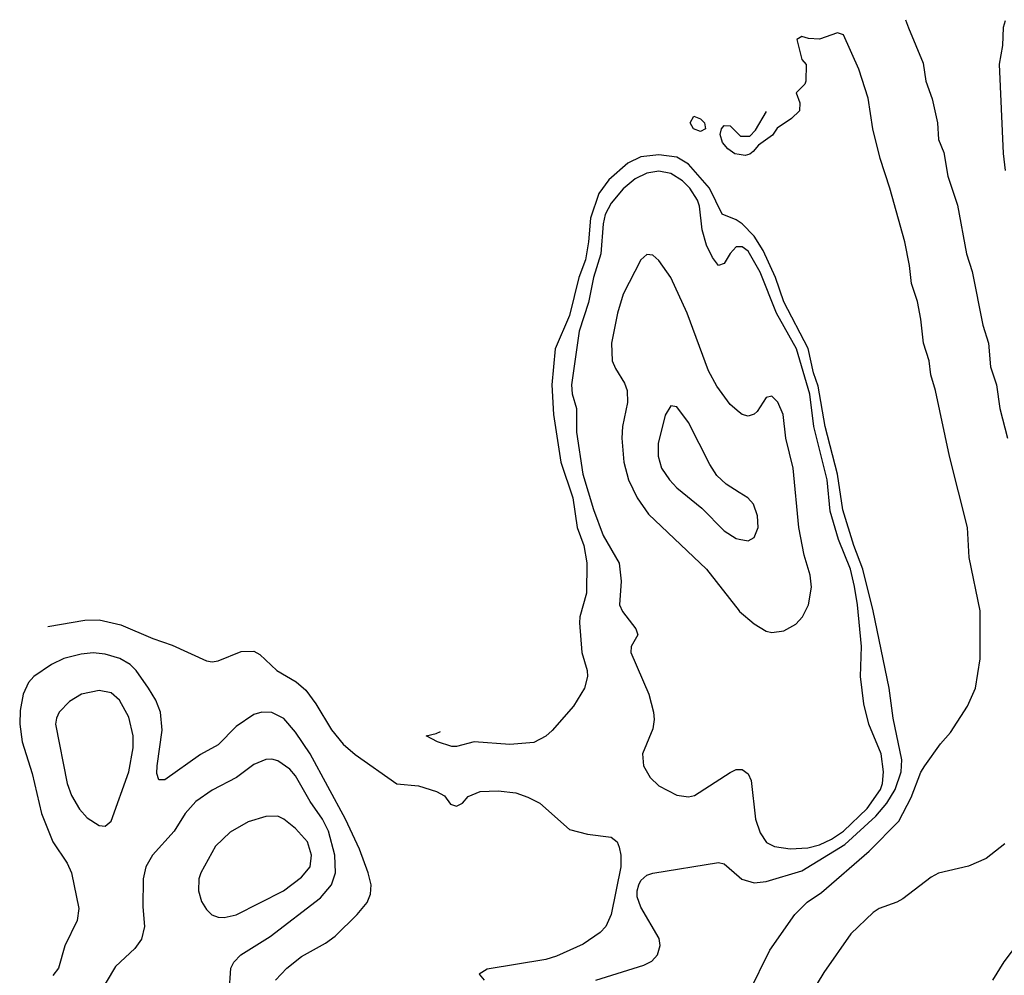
# Model space of a CAD drawing. Header units: inches. Extents: x 884549 to 1028252, y 526810 to 653624.
# Tile 539 of 656: x 937583 to 940891, y 632326 to 635536. Entities that reach past the tile are written whole.
import ezdxf

# ---------------------------------------------------------------- set-up
doc = ezdxf.new("R2010")
doc.units = ezdxf.units.IN
doc.header["$MEASUREMENT"] = 0
doc.layers.add('A9633', color=7, linetype='Continuous')
doc.layers.add('A9643', color=7, linetype='Continuous')

msp = doc.modelspace()

# ---------------------------------------------------------------- linework, layer by layer
at = {"layer": 'A9633', "color": 5}
for points, elevation in [([(939870, 635160.7), (939846, 635170), (939835.1, 635190), (939847.6, 635212.4), (939870, 635203), (939883, 635190), (939886.8, 635170)], 2040), ([(937850, 633282.9), (937790.6, 633270), (937750, 633246), (937715.2, 633210), (937706.4, 633190), (937703.8, 633170), (937742.2, 632970), (937756.5, 632930), (937784.2, 632884.1), (937810, 632854.6), (937850, 632828.8), (937870, 632826.4), (937890, 632844), (937949.9, 633010), (937963.8, 633090), (937964, 633130), (937950, 633193), (937917.7, 633250), (937890, 633274.4)], 2140), ([(938450, 632860.4), (938410, 632859.3), (938350, 632841.2), (938290, 632806.6), (938240.2, 632759.8), (938191.8, 632670), (938185, 632650), (938183.5, 632610), (938194.1, 632574.1), (938210, 632547.2), (938228.8, 632528.8), (938250, 632521.5), (938270, 632519.8), (938310, 632529.5), (938468.9, 632610), (938530, 632655.5), (938559.3, 632690), (938563.7, 632730), (938550, 632773.8), (938510, 632819.4), (938470, 632850.9)], 2160)]:
    msp.add_lwpolyline(points, close=True, dxfattribs=dict(at, elevation=elevation))
for points, elevation in [([(940000, 635083.5), (939985.7, 635085.7), (939962.2, 635102.2), (939944.2, 635124.2), (939935.8, 635150), (939940.7, 635170), (939950, 635180.5), (939970, 635179.3), (940000, 635149.3)], 2040), ([(940000, 634857.3), (939990, 634863.9), (939942.9, 634882.9), (939900.4, 634970), (939830, 635051.3), (939790, 635074.6), (939730, 635082), (939670, 635075.6), (939626, 635054), (939561.8, 634998.2), (939528.2, 634951.8), (939500.4, 634870), (939494, 634790), (939483.1, 634730), (939461.5, 634670), (939430, 634542.6), (939381.9, 634430), (939370.1, 634310), (939375.9, 634210), (939401.2, 634050), (939441, 633930), (939455.8, 633830), (939478, 633770), (939488.6, 633711.4), (939487.5, 633610), (939464.5, 633530), (939463.8, 633510), (939471.7, 633410), (939488.9, 633350), (939490.2, 633329.8), (939480.3, 633290), (939443.7, 633230), (939371.8, 633148.2), (939350, 633129.6), (939310, 633107.8), (939230, 633101.3), (939110, 633109.8), (939050, 633094.5), (939034.9, 633094.9), (938986, 633110), (938948, 633130), (938982, 633138), (938996.5, 633145.3)], 2060), ([(940000, 634773.4), (939990, 634773.1), (939969.3, 634750.7), (939950, 634717.3), (939930, 634710.9), (939910, 634737.7), (939890, 634778.5), (939875.4, 634830), (939866.4, 634910), (939859.4, 634930), (939833.8, 634970), (939810, 634995.4), (939770, 635019.7), (939730, 635026.8), (939690, 635020.5), (939650, 635002), (939610, 634967.5), (939570, 634920.2), (939550, 634881.8), (939542.8, 634850), (939535.4, 634750), (939510.3, 634670), (939494.1, 634585.9), (939462.9, 634490), (939436.1, 634310), (939439.4, 634279.4), (939453.6, 634230), (939453.6, 634150), (939474.2, 634010), (939510, 633890.2), (939543.3, 633803.3), (939596.4, 633710), (939603.3, 633650), (939597.5, 633570), (939607.6, 633547.6), (939652.4, 633490), (939659, 633470), (939637, 633430), (939636, 633410), (939696.1, 633270), (939712.4, 633210), (939714.5, 633185.5), (939710, 633154), (939675.3, 633070), (939678.4, 633030), (939700.5, 632990), (939730, 632963), (939790, 632930.6), (939830, 632926), (939850, 632930.5), (939970, 633007.4), (939990, 633017), (940000, 633017.3)], 2080), ([(940000, 634218.2), (939970, 634243.5), (939925, 634305), (939896.5, 634356.5), (939825.7, 634550), (939769.9, 634670), (939730, 634727.6), (939710, 634744.8), (939690, 634747.1), (939670, 634729.7), (939610, 634614), (939590.8, 634550), (939571.5, 634450), (939573.6, 634390), (939584, 634364), (939615, 634315), (939623.8, 634290), (939624.5, 634250), (939608.5, 634170), (939605.3, 634130), (939612.3, 634050), (939628.3, 633990), (939657.3, 633930), (939695.1, 633875.1), (939890.2, 633690), (939999.6, 633550), (940000, 633549.7)], 2120), ([(940000, 633948.4), (939955.9, 633975.9), (939925, 634005), (939901.7, 634041.7), (939830, 634182.9), (939790, 634236), (939770, 634239.3), (939751.8, 634208.2), (939728, 634112), (939727.6, 634070), (939738.6, 634030), (939765.5, 633990), (939790, 633963.1), (939874.8, 633894.8), (939950, 633819.6), (939990, 633793.1), (940000, 633791.2)], 2140), ([(937677.7, 633498.2), (937801.4, 633518.6), (937850, 633520.1), (937922.8, 633502.8), (938030, 633457.6), (938095.4, 633435.4), (938210, 633382.8), (938230, 633379.5), (938250, 633382.7), (938326.5, 633413.5), (938370, 633414.4), (938390, 633403.2), (938446.8, 633350), (938511.6, 633311.6), (938543.9, 633283.9), (938578, 633238), (938630, 633151.1), (938670, 633102.4), (938710, 633068.2), (938849.5, 632969.5), (938922.6, 632962.6), (938983.2, 632943.2), (939010, 632928.6), (939030, 632901.1), (939050, 632893.7), (939070, 632904.4), (939090, 632926.4), (939130, 632943.1), (939190, 632945.5), (939250, 632938.4), (939290, 632924.8), (939330, 632903.9), (939430, 632815.6), (939490, 632800.5), (939570, 632789.6), (939590, 632774), (939596.9, 632756.9), (939602.2, 632730), (939601.8, 632690), (939570, 632530.6), (939551.8, 632490), (939532.6, 632470), (939475.8, 632430), (939386, 632390), (939350, 632379.5), (939153.5, 632346.5), (939126.6, 632330), (939143.6, 632310)], 2080), ([(938442.2, 632310), (938480.2, 632350), (938530, 632389.5), (938610, 632434.3), (938642.4, 632457.6), (938716.8, 632530), (938749.9, 632570.1), (938761, 632599), (938763.7, 632630), (938754, 632670), (938724.5, 632750), (938676.9, 632850), (938558.5, 633070), (938510, 633143.2), (938470, 633189.2), (938430, 633209.3), (938396, 633210), (938370, 633202.3), (938310, 633162.2), (938250, 633100.6), (938190, 633067.9), (938070, 632982.8), (938050, 632982.4), (938043.9, 633003.9), (938044.3, 633030), (938062, 633150), (938055.6, 633210), (938040.5, 633250), (938016.2, 633290), (937974.8, 633350), (937953.8, 633370), (937918.9, 633390), (937870, 633405.2), (937830, 633409), (937790, 633404.8), (937731.6, 633390), (937690.2, 633370), (937631, 633330), (937613, 633310), (937595.1, 633270), (937584.9, 633215.1), (937583, 633170), (937591.6, 633110), (937624.4, 633004.4), (937655.7, 632870), (937694.7, 632774.7), (937742.2, 632702.2), (937757.2, 632670), (937781.2, 632550), (937776.5, 632510), (937734.9, 632425.1), (937713.4, 632350), (937694.4, 632325.6)], 2120), ([(938286.7, 632266.7), (938291.8, 632350), (938302, 632370), (938325.7, 632394.3), (938424.1, 632455.9), (938594, 632586), (938629.9, 632630), (938643.4, 632670), (938641.2, 632730), (938619.9, 632810), (938600.3, 632850), (938558.7, 632910), (938510, 632995.7), (938490, 633018.6), (938450, 633046.3), (938430, 633051.6), (938410, 633050.7), (938370, 633034.2), (938311.5, 632990), (938230, 632948.3), (938175, 632910), (938139.4, 632870), (938102, 632810), (938028.9, 632730), (938007.2, 632690), (937997.7, 632650), (937996.1, 632556.1), (938002, 632490), (937992.5, 632447.5), (937970, 632415.8), (937904.7, 632355.3), (937842.3, 632250)], 2140), ([(939518, 632310), (939679.8, 632360.2), (939706.3, 632373.7), (939725.7, 632394.3), (939734.2, 632425.8), (939730.8, 632450), (939670, 632555.1), (939657, 632590), (939656.7, 632610), (939662.6, 632630), (939670, 632644.6), (939690, 632662.8), (939710, 632669.4), (939930, 632705.3), (939950, 632700.3), (940000, 632656.3)], 2060)]:
    msp.add_lwpolyline(points, dxfattribs=dict(at, elevation=elevation))
at = {"layer": 'A9643', "color": 5}
for points, elevation in [([(940558.8, 635536.2), (940568.3, 635508.3), (940618, 635390), (940627.1, 635330), (940647.8, 635270), (940665.9, 635190), (940670, 635134), (940687.2, 635090), (940701, 635010), (940732.9, 634912.9), (940763.3, 634750), (940783.1, 634690), (940818.4, 634510), (940837.7, 634450), (940844.5, 634370), (940863.8, 634310), (940875.4, 634230), (940901.3, 634130)], 2040), ([(940893.7, 635532.3), (940887.2, 635510), (940884, 635450), (940873.7, 635386.3), (940886.3, 635086.3), (940893.5, 635030)], 2060), ([(940032.6, 632267.4), (940102.5, 632410), (940186.3, 632530), (940228, 632572), (940276.1, 632603.9), (940436.7, 632743.3), (940535.9, 632844.1), (940577.3, 632922.7), (940610, 633008), (940623, 633030), (940676, 633103.9), (940710, 633141.5), (940767.1, 633230), (940793.4, 633290), (940809, 633389), (940809.8, 633549.8), (940772.8, 633730), (940766.5, 633830), (940706, 634070), (940659.6, 634290), (940643.2, 634343.2), (940637.8, 634390), (940619.6, 634450), (940610.4, 634530), (940598.9, 634590), (940578.6, 634650), (940572.5, 634710), (940556.7, 634790), (940506.5, 634970), (940473.6, 635070), (940449.4, 635169.4), (940432.9, 635272.9), (940401.6, 635370), (940350, 635485.1), (940330, 635492.4), (940270, 635470.8), (940232.7, 635472.7), (940210, 635479.6), (940194, 635470), (940210, 635402), (940225.4, 635385.4), (940224, 635330), (940219.9, 635320.1), (940191.3, 635290), (940203.6, 635256.4), (940202, 635230), (940176.1, 635203.9), (940127.8, 635172.2), (940111.7, 635148.3), (940064.9, 635115.1), (940046.9, 635093.1), (940035.6, 635084.4), (940019.5, 635080.5), (940000, 635083.5)], 2040), ([(940000, 635149.3), (940004.7, 635144.7), (940035.2, 635144.8), (940054.8, 635165.2), (940091.5, 635227.5)], 2040), ([(940000, 632656.3), (940008.7, 632648.7), (940050, 632636.2), (940090, 632640.9), (940210, 632677.2), (940354.9, 632765.1), (940459.4, 632860.6), (940495.8, 632904.2), (940524.3, 632950), (940544.2, 633010), (940546.7, 633050), (940517.3, 633190), (940503.2, 633290), (940449.6, 633550.4), (940415.1, 633690), (940385.3, 633770), (940348.6, 633890), (940330.2, 634010), (940289.2, 634170), (940265.1, 634305.1), (940249.6, 634350), (940231.2, 634431.2), (940150, 634588.9), (940121.9, 634670), (940080.5, 634760.5), (940050, 634809.3), (940010, 634850.7), (940000, 634857.3)], 2060), ([(940000, 633017.3), (940010, 633017.6), (940030, 633003), (940040.2, 632980.2), (940055, 632850), (940070, 632804.9), (940091.9, 632771.9), (940118.7, 632758.7), (940171.1, 632751.1), (940230, 632754.6), (940270, 632764.1), (940310, 632783.3), (940350, 632810.3), (940430, 632886.5), (940474.8, 632950), (940481.5, 632970), (940485.2, 633010), (940477.3, 633070), (940435, 633170), (940418.1, 633238.1), (940407.1, 633330), (940410.6, 633430), (940397.9, 633570), (940387.4, 633632.6), (940374, 633690), (940333.9, 633790), (940305.3, 633885.3), (940295.9, 633990), (940251.1, 634170), (940237.7, 634277.7), (940192.4, 634430), (940125, 634550), (940070, 634687.8), (940030, 634758.2), (940010, 634773.7), (940000, 634773.4)], 2080), ([(940000, 633549.7), (940050, 633506.3), (940090, 633482.3), (940110, 633477.8), (940150, 633483.2), (940190, 633505.3), (940212.8, 633530), (940232.6, 633570), (940242.5, 633630), (940238, 633670), (940217.9, 633737.9), (940200.3, 633830), (940181.2, 634030), (940156.4, 634130), (940148.2, 634210), (940130, 634251.2), (940110, 634272), (940090, 634266.6), (940060, 634220), (940050, 634211.1), (940030, 634204.4), (940010, 634209.8), (940000, 634218.2)], 2120), ([(940000, 633791.2), (940030, 633785.3), (940050, 633796.3), (940063.5, 633830), (940061.7, 633870), (940048.5, 633908.5), (940029.5, 633930), (940000, 633948.4)], 2140), ([(940892.2, 632767.8), (940830, 632718.8), (940770, 632692.9), (940670, 632669.2), (940644.9, 632655.1), (940550, 632583.2), (940530, 632571.5), (940470.1, 632549.9), (940450, 632536.4), (940375, 632465), (940284.1, 632335.9), (940261.7, 632298.3), (940244.2, 632255.8), (940195.7, 632090), (940122.5, 631937.5), (940060.1, 631750), (940030, 631638.7), (940010.7, 631609.3), (940000, 631599.2)], 2040), ([(941030, 632557.1), (940888.6, 632371.4), (940850.9, 632310)], 2060)]:
    msp.add_lwpolyline(points, dxfattribs=dict(at, elevation=elevation))

doc.saveas('drawing.dxf')
